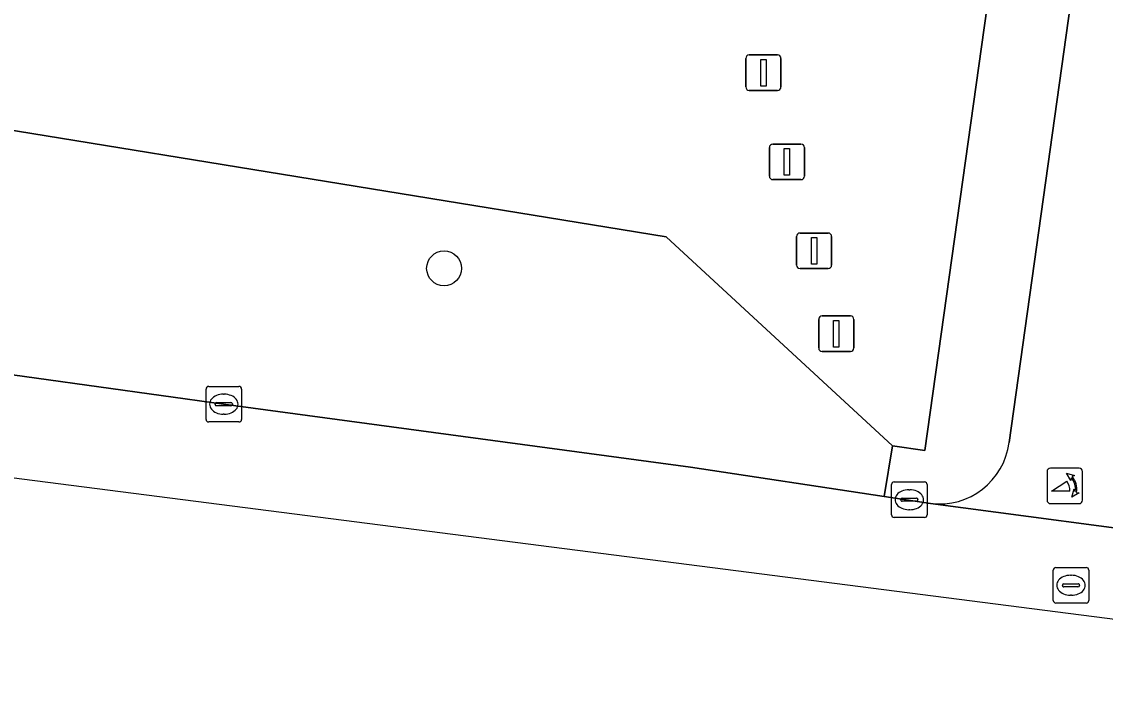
# Model space of a CAD drawing. Extents: x 161692 to 162379, y 380760 to 381678.
# Drawn here: x 161863.4 to 161893.86, y 380797.55 to 380816.62 of the extents above; entities that cross this region are included whole.
import ezdxf

# ---------------------------------------------------------------- set-up
doc = ezdxf.new("R2010")
doc.units = 0
for name, color, linetype in [('IMGEO_Berm_groen', 7, 'Continuous'), ('IMGEO_Boom', 7, 'Continuous'), ('IMGEO_Fietspad_gesloten', 7, 'Continuous'), ('IMGEO_Kolk', 7, 'Continuous'), ('IMGEO_Poller', 7, 'Continuous'), ('IMGEO_Rijbaan_lokaal_gesloten', 7, 'Continuous'), ('IMGEO_Rioolput', 7, 'Continuous'), ('IMGEO_Vlaggenmast', 7, 'Continuous'), ('IMGEO_Voetpad_open', 7, 'Continuous')]:
    doc.layers.add(name, color=color, linetype=linetype)

msp = doc.modelspace()

# ---------------------------------------------------------------- linework, layer by layer
at = {"layer": 'IMGEO_Berm_groen'}
msp.add_lwpolyline([(161890.768, 380818.659), (161885.694, 380819.32), (161885.606, 380818.592), (161844.655, 380824.179), (161837.597, 380825.141), (161835.962, 380817.899), (161846.606, 380816.261), (161852.859, 380815.242), (161881.515, 380810.572), (161887.883, 380804.701), (161888.791, 380804.569)], close=True, dxfattribs=at)
msp.add_lwpolyline([(161849.824, 380809.729), (161851.679, 380809.46), (161851.535, 380808.309), (161869.075, 380805.874), (161882.203, 380804.1), (161887.65, 380803.28), (161887.883, 380804.701), (161881.515, 380810.572), (161852.859, 380815.242)], dxfattribs=at)
at = {"layer": 'IMGEO_Boom'}
msp.add_circle((161875.272, 380809.691), 0.489, dxfattribs=at)
at = {"layer": 'IMGEO_Fietspad_gesloten'}
for points in [[(161893.086, 380818.533), (161891.162, 380804.8)], [(161888.951, 380803.085), (161896.434, 380802.094)]]:
    msp.add_lwpolyline(points, dxfattribs=at)
msp.add_arc((161889.197, 380805.05), 1.98, 262.8519, 352.7472, dxfattribs=at)
at = {"layer": 'IMGEO_Kolk'}
for p, q in [((161868.579, 380805.448), (161868.579, 380806.3)), ((161868.654, 380806.374), (161869.506, 380806.374)), ((161869.58, 380806.3), (161869.58, 380805.448)), ((161869.067, 380806.154), (161869.092, 380806.154)), ((161868.838, 380805.868), (161868.838, 380805.88)), ((161869.276, 380805.831), (161868.878, 380805.831)), ((161868.881, 380805.917), (161869.279, 380805.917)), ((161869.322, 380805.88), (161869.322, 380805.868)), ((161869.506, 380805.374), (161868.654, 380805.374)), ((161869.09, 380805.594), (161869.065, 380805.594)), ((161887.853, 380802.763), (161887.853, 380803.615)), ((161887.928, 380803.689), (161888.78, 380803.689)), ((161888.854, 380803.615), (161888.854, 380802.763)), ((161888.155, 380803.232), (161888.553, 380803.232)), ((161888.341, 380803.469), (161888.366, 380803.469)), ((161888.112, 380803.183), (161888.112, 380803.195)), ((161888.55, 380803.146), (161888.152, 380803.146)), ((161888.596, 380803.195), (161888.596, 380803.183)), ((161888.78, 380802.689), (161887.928, 380802.689)), ((161888.364, 380802.909), (161888.339, 380802.909))]:
    msp.add_line(p, q, dxfattribs=at)
for points in [[(161868.579, 380805.448), (161868.579, 380806.3)], [(161868.654, 380806.374), (161869.506, 380806.374)], [(161869.58, 380806.3), (161869.58, 380805.448)], [(161869.506, 380805.374), (161868.654, 380805.374)], [(161887.853, 380802.763), (161887.853, 380803.615)], [(161887.928, 380803.689), (161888.78, 380803.689)], [(161888.854, 380803.615), (161888.854, 380802.763)], [(161888.78, 380802.689), (161887.928, 380802.689)]]:
    msp.add_lwpolyline(points, dxfattribs=at)
for centre, radius, start, end in [((161868.656, 380806.298), 0.0765, 91.552, 178.448), ((161868.656, 380806.298), 0.0765, 91.552, 178.448), ((161869.504, 380806.298), 0.0765, 1.552, 88.448), ((161869.504, 380806.298), 0.0765, 1.552, 88.448), ((161868.878, 380805.877), 0.0403, 85.8775, 175.7526), ((161868.875, 380805.867), 0.0366, 178.938, 274.7102), ((161869.279, 380805.874), 0.043, 264.8664, 352.4533), ((161869.283, 380805.879), 0.0386, 1.7309, 96.639), ((161868.656, 380805.45), 0.0765, 181.552, 268.448), ((161868.656, 380805.45), 0.0765, 181.552, 268.448), ((161869.504, 380805.45), 0.0765, 271.552, 358.448), ((161869.504, 380805.45), 0.0765, 271.552, 358.448), ((161887.93, 380803.613), 0.0765, 91.552, 178.448), ((161887.93, 380803.613), 0.0765, 91.552, 178.448), ((161888.778, 380803.613), 0.0765, 1.552, 88.448), ((161888.778, 380803.613), 0.0765, 1.552, 88.448), ((161888.152, 380803.192), 0.0403, 85.8775, 175.7526), ((161888.557, 380803.194), 0.0386, 1.7309, 96.639), ((161888.149, 380803.182), 0.0366, 178.938, 274.7102), ((161888.553, 380803.189), 0.043, 264.8664, 352.4533), ((161887.93, 380802.765), 0.0765, 181.552, 268.448), ((161887.93, 380802.765), 0.0765, 181.552, 268.448), ((161888.778, 380802.765), 0.0765, 271.552, 358.448), ((161888.778, 380802.765), 0.0765, 271.552, 358.448)]:
    msp.add_arc(centre, radius, start, end, dxfattribs=at)
for centre, major_axis, ratio, start_param, end_param in [((161869.066, 380805.874), (-0.387, 0.002), 0.722429, 4.712389, 7.853982), ((161869.091, 380805.874), (-0.39, 0.002), 0.717154, 1.570796, 4.712389), ((161888.34, 380803.189), (-0.387, 0.002), 0.722429, 4.712389, 7.853982), ((161888.365, 380803.189), (-0.39, 0.002), 0.717154, 1.570796, 4.712389)]:
    msp.add_ellipse(centre, major_axis=major_axis, ratio=ratio, start_param=start_param, end_param=end_param, dxfattribs=at)
at = {"layer": 'IMGEO_Poller'}
for p, q in [((161892.227, 380803.981), (161892.227, 380803.174)), ((161892.227, 380803.981), (161892.227, 380803.174)), ((161893.129, 380804.076), (161892.321, 380804.076)), ((161893.129, 380804.076), (161892.321, 380804.076)), ((161893.223, 380803.174), (161893.223, 380803.981)), ((161893.223, 380803.174), (161893.223, 380803.981)), ((161892.321, 380803.079), (161893.129, 380803.079)), ((161892.321, 380803.079), (161893.129, 380803.079))]:
    msp.add_line(p, q, dxfattribs=at)
for points in [[(161892.906, 380803.805), (161892.894, 380803.732), (161892.769, 380803.937)], [(161892.769, 380803.937), (161893, 380803.871), (161892.929, 380803.839)], [(161892.862, 380803.432), (161892.349, 380803.432), (161892.779, 380803.707)], [(161892.922, 380803.26), (161892.988, 380803.491), (161893.018, 380803.423)], [(161893.054, 380803.396), (161893.126, 380803.385), (161892.922, 380803.26)]]:
    msp.add_lwpolyline(points, dxfattribs=at)
for centre, radius, start, end in [((161892.321, 380803.981), 0.0946, 90, 180), ((161892.321, 380803.981), 0.0946, 90, 180), ((161892.548, 380803.492), 0.516, 349.3569, 42.2912), ((161893.129, 380803.981), 0.0946, 0, 90), ((161893.129, 380803.981), 0.0946, 0, 90), ((161892.534, 380803.482), 0.332, 351.3247, 42.4854), ((161892.548, 380803.492), 0.476, 351.7527, 41.1691), ((161892.321, 380803.174), 0.0946, 180, 270), ((161892.321, 380803.174), 0.0946, 180, 270), ((161893.129, 380803.174), 0.0946, 270, 0), ((161893.129, 380803.174), 0.0946, 270, 0)]:
    msp.add_arc(centre, radius, start, end, dxfattribs=at)
at = {"layer": 'IMGEO_Rijbaan_lokaal_gesloten'}
for points in [[(161807.026, 380819.109), (161803.167, 380819.836), (161798.009, 380820.862), (161779.286, 380823.639), (161756.857, 380826.07), (161745.638, 380827.554), (161735.173, 380829.227), (161731.252, 380829.951), (161723.185, 380831.715), (161719.797, 380832.442), (161719.379, 380829.094), (161765.369, 380823.138), (161807.579, 380816.265), (161826.791, 380811.355), (161859.959, 380804.218), (161914.65, 380797.204), (162022.247, 380782.773), (162063.3, 380779.137)], [(161912.13, 380800.044), (161902.44, 380801.366), (161900.577, 380801.584), (161897.597, 380801.932), (161896.434, 380802.094), (161888.951, 380803.085), (161887.65, 380803.28), (161882.203, 380804.1), (161869.075, 380805.874), (161851.535, 380808.309), (161848.937, 380808.726), (161840.006, 380810.502), (161837.433, 380811.08), (161834.278, 380811.879), (161825.013, 380814.669), (161822.059, 380815.531), (161818.945, 380816.29)]]:
    msp.add_lwpolyline(points, dxfattribs=at)
at = {"layer": 'IMGEO_Rioolput'}
for p, q in [((161892.399, 380800.36), (161892.399, 380801.212)), ((161892.474, 380801.286), (161893.326, 380801.286)), ((161893.4, 380801.212), (161893.4, 380800.36)), ((161892.658, 380800.78), (161892.658, 380800.792)), ((161892.701, 380800.829), (161893.099, 380800.829)), ((161892.887, 380801.066), (161892.912, 380801.066)), ((161893.142, 380800.792), (161893.142, 380800.78)), ((161893.096, 380800.743), (161892.698, 380800.743)), ((161892.91, 380800.506), (161892.885, 380800.506)), ((161893.326, 380800.286), (161892.474, 380800.286))]:
    msp.add_line(p, q, dxfattribs=at)
for points in [[(161892.399, 380800.36), (161892.399, 380801.212)], [(161892.474, 380801.286), (161893.326, 380801.286)], [(161893.4, 380801.212), (161893.4, 380800.36)], [(161893.326, 380800.286), (161892.474, 380800.286)]]:
    msp.add_lwpolyline(points, dxfattribs=at)
for centre, radius, start, end in [((161892.476, 380801.21), 0.0765, 91.552, 178.448), ((161892.476, 380801.21), 0.0765, 91.552, 178.448), ((161893.324, 380801.21), 0.0765, 1.552, 88.448), ((161893.324, 380801.21), 0.0765, 1.552, 88.448), ((161892.698, 380800.789), 0.0403, 85.8775, 175.7526), ((161893.103, 380800.791), 0.0386, 1.7309, 96.639), ((161892.695, 380800.779), 0.0366, 178.938, 274.7102), ((161893.099, 380800.786), 0.043, 264.8664, 352.4533), ((161892.476, 380800.362), 0.0765, 181.552, 268.448), ((161892.476, 380800.362), 0.0765, 181.552, 268.448), ((161893.324, 380800.362), 0.0765, 271.552, 358.448), ((161893.324, 380800.362), 0.0765, 271.552, 358.448)]:
    msp.add_arc(centre, radius, start, end, dxfattribs=at)
for centre, major_axis, ratio, start_param, end_param in [((161892.886, 380800.786), (-0.387, 0.002), 0.722429, 4.712389, 7.853982), ((161892.911, 380800.786), (-0.39, 0.002), 0.717154, 1.570796, 4.712389)]:
    msp.add_ellipse(centre, major_axis=major_axis, ratio=ratio, start_param=start_param, end_param=end_param, dxfattribs=at)
at = {"layer": 'IMGEO_Vlaggenmast'}
for p, q in [((161883.755, 380814.789), (161883.755, 380815.589)), ((161883.755, 380815.589), (161883.755, 380814.789)), ((161883.855, 380815.689), (161884.645, 380815.689)), ((161884.645, 380815.689), (161883.855, 380815.689)), ((161884.745, 380815.589), (161884.745, 380814.789)), ((161884.745, 380814.789), (161884.745, 380815.589)), ((161884.645, 380814.689), (161883.855, 380814.689)), ((161883.855, 380814.689), (161884.645, 380814.689)), ((161884.418, 380812.283), (161884.418, 380813.083)), ((161884.418, 380813.083), (161884.418, 380812.283)), ((161884.518, 380813.183), (161885.308, 380813.183)), ((161885.308, 380813.183), (161884.518, 380813.183)), ((161885.408, 380813.083), (161885.408, 380812.283)), ((161885.408, 380812.283), (161885.408, 380813.083)), ((161885.308, 380812.183), (161884.518, 380812.183)), ((161884.518, 380812.183), (161885.308, 380812.183)), ((161885.18, 380809.784), (161885.18, 380810.584)), ((161885.18, 380810.584), (161885.18, 380809.784)), ((161885.28, 380810.684), (161886.07, 380810.684)), ((161886.07, 380810.684), (161885.28, 380810.684)), ((161886.17, 380810.584), (161886.17, 380809.784)), ((161886.17, 380809.784), (161886.17, 380810.584)), ((161886.07, 380809.684), (161885.28, 380809.684)), ((161885.28, 380809.684), (161886.07, 380809.684)), ((161885.806, 380807.454), (161885.806, 380808.254)), ((161885.806, 380808.254), (161885.806, 380807.454)), ((161885.906, 380808.354), (161886.696, 380808.354)), ((161886.696, 380808.354), (161885.906, 380808.354)), ((161886.796, 380808.254), (161886.796, 380807.454)), ((161886.796, 380807.454), (161886.796, 380808.254)), ((161886.696, 380807.354), (161885.906, 380807.354)), ((161885.906, 380807.354), (161886.696, 380807.354))]:
    msp.add_line(p, q, dxfattribs=at)
for points in [[(161884.175, 380815.564), (161884.325, 380815.564), (161884.325, 380814.814), (161884.175, 380814.814), (161884.175, 380815.564)], [(161884.838, 380813.058), (161884.988, 380813.058), (161884.988, 380812.308), (161884.838, 380812.308), (161884.838, 380813.058)], [(161885.6, 380810.559), (161885.75, 380810.559), (161885.75, 380809.809), (161885.6, 380809.809), (161885.6, 380810.559)], [(161886.226, 380808.229), (161886.376, 380808.229), (161886.376, 380807.479), (161886.226, 380807.479), (161886.226, 380808.229)]]:
    msp.add_lwpolyline(points, dxfattribs=at)
for centre, start, end in [((161883.855, 380815.589), 90, 180), ((161883.855, 380815.589), 90, 180), ((161884.645, 380815.589), 0, 90), ((161884.645, 380815.589), 360, 90), ((161883.855, 380814.789), 180, 270), ((161883.855, 380814.789), 180, 270), ((161884.645, 380814.789), 270, 0), ((161884.645, 380814.789), 270, 0), ((161884.518, 380813.083), 90, 180), ((161884.518, 380813.083), 90, 180), ((161885.308, 380813.083), 0, 90), ((161885.308, 380813.083), 360, 90), ((161884.518, 380812.283), 180, 270), ((161884.518, 380812.283), 180, 270), ((161885.308, 380812.283), 270, 0), ((161885.308, 380812.283), 270, 0), ((161885.28, 380810.584), 90, 180), ((161885.28, 380810.584), 90, 180), ((161886.07, 380810.584), 0, 90), ((161886.07, 380810.584), 360, 90), ((161885.28, 380809.784), 180, 270), ((161885.28, 380809.784), 180, 270), ((161886.07, 380809.784), 270, 0), ((161886.07, 380809.784), 270, 0), ((161885.906, 380808.254), 90, 180), ((161885.906, 380808.254), 90, 180), ((161886.696, 380808.254), 0, 90), ((161886.696, 380808.254), 360, 90), ((161885.906, 380807.454), 180, 270), ((161885.906, 380807.454), 180, 270), ((161886.696, 380807.454), 270, 0), ((161886.696, 380807.454), 270, 0)]:
    msp.add_arc(centre, 0.1, start, end, dxfattribs=at)
at = {"layer": 'IMGEO_Voetpad_open'}
for points in [[(161836.97, 380825.227), (161837.597, 380825.141), (161844.655, 380824.179), (161885.606, 380818.592), (161885.694, 380819.32), (161890.768, 380818.659), (161888.791, 380804.569), (161887.883, 380804.701), (161887.65, 380803.28), (161888.951, 380803.085)], [(161891.162, 380804.8), (161893.086, 380818.533)]]:
    msp.add_lwpolyline(points, dxfattribs=at)
msp.add_arc((161889.197, 380805.05), 1.98, 262.8519, 352.7472, dxfattribs=at)

doc.saveas('drawing.dxf')
